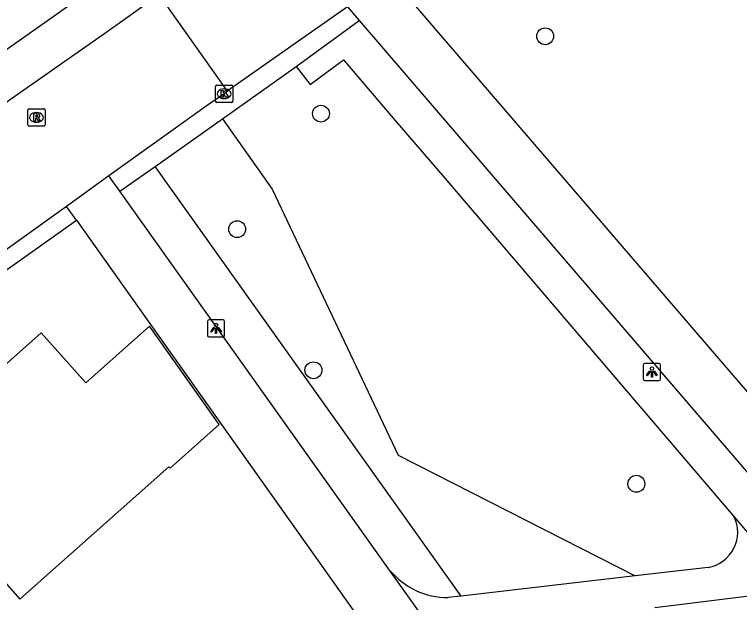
# Model space of a CAD drawing. Extents: x 159353 to 160616, y 385893 to 387321.
# Drawn here: x 160181.08 to 160223.13, y 386388.53 to 386422.64 of the extents above; entities that cross this region are included whole.
import ezdxf

# ---------------------------------------------------------------- set-up
doc = ezdxf.new("R2010")
doc.units = 0
for name, color, linetype in [('IMGEO_Boom', 7, 'Continuous'), ('IMGEO_Fietspad_open', 7, 'Continuous'), ('IMGEO_Groenvoorziening', 7, 'Continuous'), ('IMGEO_Kolk', 7, 'Continuous'), ('IMGEO_Lichtpunt', 7, 'Continuous'), ('IMGEO_Pand', 7, 'Continuous'), ('IMGEO_Rijbaan_lokaal_open', 7, 'Continuous'), ('IMGEO_Rioolput', 7, 'Continuous'), ('IMGEO_Voetpad_halfverhard', 7, 'Continuous'), ('IMGEO_Voetpad_open', 7, 'Continuous')]:
    doc.layers.add(name, color=color, linetype=linetype)

msp = doc.modelspace()

# ---------------------------------------------------------------- linework, layer by layer
at = {"layer": 'IMGEO_Boom'}
for centre in [(160211.859, 386421.373), (160198.852, 386416.884), (160193.993, 386410.181), (160198.415, 386401.998), (160217.147, 386395.415)]:
    msp.add_circle(centre, 0.489, dxfattribs=at)
at = {"layer": 'IMGEO_Fietspad_open'}
for points in [[(160242.341, 386378.938), (160203.525, 386424.098)], [(160200.394, 386423.088), (160201.072, 386422.298)], [(160201.072, 386422.298), (160248.837, 386366.649)]]:
    msp.add_lwpolyline(points, dxfattribs=at)
at = {"layer": 'IMGEO_Groenvoorziening'}
for points in [[(160193.137, 386416.591), (160196.026, 386412.51), (160203.328, 386397.069), (160217.074, 386390.069)], [(160206.979, 386388.896), (160189.234, 386413.828)]]:
    msp.add_lwpolyline(points, dxfattribs=at)
at = {"layer": 'IMGEO_Kolk'}
for p, q in [((160192.815, 386418.537), (160193.667, 386418.537)), ((160192.74, 386417.611), (160192.74, 386418.463)), ((160193.228, 386418.317), (160193.253, 386418.317)), ((160193.741, 386418.463), (160193.741, 386417.611)), ((160193.251, 386417.757), (160193.226, 386417.757)), ((160193.667, 386417.537), (160192.815, 386417.537))]:
    msp.add_line(p, q, dxfattribs=at)
for points in [[(160192.815, 386418.537), (160193.667, 386418.537)], [(160192.74, 386417.611), (160192.74, 386418.463)], [(160193.061, 386418.237), (160193.184, 386418.237), (160193.184, 386418.086), (160193.314, 386418.237), (160193.478, 386418.237), (160193.332, 386418.086), (160193.485, 386417.837), (160193.333, 386417.837), (160193.248, 386418.001), (160193.184, 386417.934), (160193.184, 386417.837), (160193.061, 386417.837), (160193.061, 386418.237)], [(160193.741, 386418.463), (160193.741, 386417.611)], [(160193.667, 386417.537), (160192.815, 386417.537)]]:
    msp.add_lwpolyline(points, dxfattribs=at)
for centre, start, end in [((160192.817, 386418.461), 91.552, 178.448), ((160192.817, 386418.461), 91.552, 178.448), ((160193.665, 386418.461), 1.552, 88.448), ((160193.665, 386418.461), 1.552, 88.448), ((160192.817, 386417.613), 181.552, 268.448), ((160192.817, 386417.613), 181.552, 268.448), ((160193.665, 386417.613), 271.552, 358.448), ((160193.665, 386417.613), 271.552, 358.448)]:
    msp.add_arc(centre, 0.0765, start, end, dxfattribs=at)
for centre, major_axis, ratio, start_param, end_param in [((160193.227, 386418.037), (-0.387, 0.002), 0.722429, 4.712389, 7.853982), ((160193.252, 386418.037), (-0.39, 0.002), 0.717154, 1.570796, 4.712389)]:
    msp.add_ellipse(centre, major_axis=major_axis, ratio=ratio, start_param=start_param, end_param=end_param, dxfattribs=at)
at = {"layer": 'IMGEO_Lichtpunt'}
for p, q in [((160192.269, 386404.832), (160192.269, 386404.025)), ((160192.269, 386404.832), (160192.269, 386404.025)), ((160193.171, 386404.927), (160192.363, 386404.927)), ((160193.171, 386404.927), (160192.363, 386404.927)), ((160193.265, 386404.025), (160193.265, 386404.832)), ((160193.265, 386404.025), (160193.265, 386404.832)), ((160192.363, 386403.931), (160193.171, 386403.931)), ((160192.363, 386403.931), (160193.171, 386403.931)), ((160217.55, 386402.304), (160217.55, 386401.497)), ((160217.55, 386402.304), (160217.55, 386401.497)), ((160218.452, 386402.399), (160217.644, 386402.399)), ((160218.452, 386402.399), (160217.644, 386402.399)), ((160218.546, 386401.497), (160218.546, 386402.304)), ((160218.546, 386401.497), (160218.546, 386402.304)), ((160217.644, 386401.403), (160218.452, 386401.403)), ((160217.644, 386401.403), (160218.452, 386401.403))]:
    msp.add_line(p, q, dxfattribs=at)
for points in [[(160192.643, 386404.496), (160192.682, 386404.468), (160192.494, 386404.206), (160192.456, 386404.233), (160192.643, 386404.496)], [(160192.745, 386404.448), (160192.792, 386404.448), (160192.792, 386404.126), (160192.745, 386404.126), (160192.745, 386404.448)], [(160192.855, 386404.468), (160192.893, 386404.495), (160193.08, 386404.233), (160193.041, 386404.205), (160192.855, 386404.468)], [(160217.924, 386401.968), (160217.963, 386401.94), (160217.775, 386401.678), (160217.737, 386401.705), (160217.924, 386401.968)], [(160218.026, 386401.92), (160218.073, 386401.92), (160218.073, 386401.598), (160218.026, 386401.598), (160218.026, 386401.92)], [(160218.136, 386401.94), (160218.174, 386401.967), (160218.361, 386401.705), (160218.322, 386401.677), (160218.136, 386401.94)]]:
    msp.add_lwpolyline(points, dxfattribs=at)
for centre in [(160192.768, 386404.63), (160218.049, 386402.102)]:
    msp.add_circle(centre, 0.0994, dxfattribs=at)
for centre, start, end in [((160192.363, 386404.832), 90, 180), ((160192.363, 386404.832), 90, 180), ((160193.171, 386404.832), 0, 90), ((160193.171, 386404.832), 0, 90), ((160192.363, 386404.025), 180, 270), ((160192.363, 386404.025), 180, 270), ((160193.171, 386404.025), 270, 0), ((160193.171, 386404.025), 270, 360), ((160217.644, 386402.304), 90, 180), ((160217.644, 386402.304), 90, 180), ((160218.452, 386402.304), 0, 90), ((160218.452, 386402.304), 0, 90), ((160217.644, 386401.497), 180, 270), ((160217.644, 386401.497), 180, 270), ((160218.452, 386401.497), 270, 0), ((160218.452, 386401.497), 270, 360)]:
    msp.add_arc(centre, 0.0946, start, end, dxfattribs=at)
at = {"layer": 'IMGEO_Pand'}
msp.add_lwpolyline([(160178.615, 386386.368), (160178.727, 386386.467), (160177.353, 386388.014), (160179.956, 386390.324), (160181.381, 386388.717), (160190.032, 386396.396), (160190.098, 386396.322), (160192.954, 386398.858), (160188.916, 386404.553), (160185.212, 386401.265), (160182.629, 386404.174), (160177.628, 386399.735), (160177.815, 386399.518), (160174.419, 386396.506), (160175.2, 386395.603), (160172.252, 386392.978)], dxfattribs=at)
at = {"layer": 'IMGEO_Rijbaan_lokaal_open'}
for points in [[(160189.466, 386423.772), (160189.194, 386423.606), (160186.378, 386421.575), (160172.149, 386411.643), (160161.51, 386404.139)], [(160189.466, 386423.772), (160193.406, 386418.184)], [(160200.394, 386423.088), (160193.406, 386418.184)], [(160193.406, 386418.184), (160193.24, 386418.039), (160192.244, 386417.35), (160186.557, 386413.271)], [(160186.557, 386413.271), (160184.099, 386411.508)], [(160184.099, 386411.508), (160170.385, 386401.671)]]:
    msp.add_lwpolyline(points, dxfattribs=at)
at = {"layer": 'IMGEO_Rioolput'}
for p, q in [((160181.851, 386416.24), (160181.851, 386417.092)), ((160181.926, 386417.166), (160182.778, 386417.166)), ((160182.339, 386416.946), (160182.364, 386416.946)), ((160182.852, 386417.092), (160182.852, 386416.24)), ((160182.778, 386416.166), (160181.926, 386416.166)), ((160182.362, 386416.386), (160182.337, 386416.386))]:
    msp.add_line(p, q, dxfattribs=at)
for points in [[(160181.851, 386416.24), (160181.851, 386417.092)], [(160181.926, 386417.166), (160182.778, 386417.166)], [(160182.44, 386416.864), (160182.188, 386416.866), (160182.188, 386416.466)], [(160182.852, 386417.092), (160182.852, 386416.24)], [(160182.188, 386416.466), (160182.312, 386416.466), (160182.312, 386416.628), (160182.323, 386416.628)], [(160182.366, 386416.785), (160182.312, 386416.785), (160182.312, 386416.704)], [(160182.312, 386416.704), (160182.364, 386416.704)], [(160182.37, 386416.599), (160182.441, 386416.466), (160182.581, 386416.466), (160182.516, 386416.592)], [(160182.778, 386416.166), (160181.926, 386416.166)]]:
    msp.add_lwpolyline(points, dxfattribs=at)
for centre, radius, start, end in [((160181.928, 386417.09), 0.0765, 91.552, 178.448), ((160181.928, 386417.09), 0.0765, 91.552, 178.448), ((160182.439, 386416.754), 0.109, 350.3612, 89.416), ((160182.776, 386417.09), 0.0765, 1.552, 88.448), ((160182.776, 386417.09), 0.0765, 1.552, 88.448), ((160182.322, 386416.575), 0.0533, 26.0293, 88.6989), ((160182.348, 386416.893), 0.19, 274.7715, 282.9687), ((160182.372, 386416.689), 0.0964, 77.0061, 93.1865), ((160182.386, 386416.746), 0.0378, 276.6634, 79.6772), ((160182.437, 386416.754), 0.112, 277.5842, 350.9817), ((160182.421, 386416.539), 0.108, 29.5134, 73.7905), ((160181.928, 386416.242), 0.0765, 181.552, 268.448), ((160181.928, 386416.242), 0.0765, 181.552, 268.448), ((160182.776, 386416.242), 0.0765, 271.552, 358.448), ((160182.776, 386416.242), 0.0765, 271.552, 358.448)]:
    msp.add_arc(centre, radius, start, end, dxfattribs=at)
for centre, major_axis, ratio, start_param, end_param in [((160182.338, 386416.666), (-0.387, 0.002), 0.722429, 4.712389, 7.853982), ((160182.363, 386416.666), (-0.39, 0.002), 0.717154, 1.570796, 4.712389)]:
    msp.add_ellipse(centre, major_axis=major_axis, ratio=ratio, start_param=start_param, end_param=end_param, dxfattribs=at)
at = {"layer": 'IMGEO_Voetpad_halfverhard'}
for points in [[(160221.313, 386390.562), (160217.074, 386390.069)], [(160217.074, 386390.069), (160206.979, 386388.896)], [(160218.208, 386388.244), (160225.406, 386389.118)], [(160206.979, 386388.896), (160206.228, 386388.809)]]:
    msp.add_lwpolyline(points, dxfattribs=at)
for centre, radius, start, end in [((160220.957, 386392.598), 2.067, 279.9297, 26.6467), ((160206.249, 386393.256), 4.447, 219.8899, 269.729)]:
    msp.add_arc(centre, radius, start, end, dxfattribs=at)
at = {"layer": 'IMGEO_Voetpad_open'}
for points in [[(160159.554, 386405.783), (160188.029, 386425.874)], [(160197.422, 386419.624), (160201.072, 386422.298)], [(160197.422, 386419.624), (160198.223, 386418.568), (160200.153, 386420.012), (160203.045, 386416.63), (160206.145, 386413.005), (160222.804, 386393.525)], [(160193.137, 386416.591), (160197.422, 386419.624)], [(160189.234, 386413.828), (160193.137, 386416.591)], [(160187.193, 386412.384), (160189.234, 386413.828)], [(160187.193, 386412.384), (160186.557, 386413.271)], [(160202.837, 386390.404), (160187.193, 386412.384)], [(160184.681, 386410.697), (160184.099, 386411.508)], [(160156.302, 386393.522), (160158.791, 386394.154), (160161.214, 386395.005), (160163.551, 386396.07), (160165.783, 386397.339), (160167.773, 386398.711), (160184.681, 386410.697)], [(160184.681, 386410.697), (160200.722, 386388.078)], [(160222.804, 386393.525), (160226.789, 386388.865)], [(160205.475, 386386.698), (160202.837, 386390.404)]]:
    msp.add_lwpolyline(points, dxfattribs=at)

doc.saveas('drawing.dxf')
